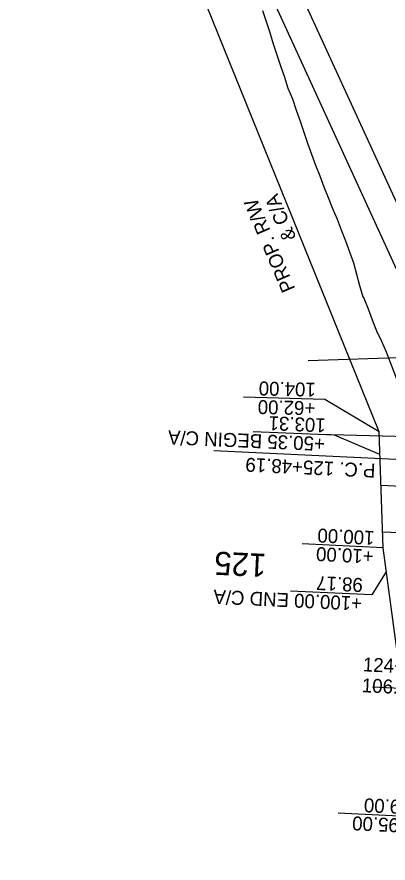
# Model space of a CAD drawing. Extents: x -70 to 701944, y -4 to 666871.
# Drawn here: x 668068.2 to 668228, y 655622.5 to 655986.6 of the extents above; entities that cross this region are included whole.
import ezdxf

# ---------------------------------------------------------------- set-up
doc = ezdxf.new("R2010")
doc.units = 0
for name, color, linetype in [('R_Detour', 7, 'Continuous'), ('R_Drive', 7, 'Continuous'), ('R_Erosion', 7, 'Continuous'), ('R_Horz Alg Annot', 7, 'Continuous'), ('R_No Plot', 7, 'Continuous'), ('R_Proposed Const Limits', 7, 'Continuous'), ('R_Proposed Road', 7, 'Continuous'), ('R_ROW', 7, 'Continuous'), ('R_ROW Annot', 7, 'Continuous'), ('R_Temp Easement Annot', 7, 'Continuous')]:
    doc.layers.add(name, color=color, linetype=linetype)

msp = doc.modelspace()

# ---------------------------------------------------------------- linework, layer by layer
at = {"layer": 'R_Detour'}
for p, q in [((668193.6, 655838.76), (668327.94, 655843.36)), ((668197.94, 655807.09), (668328.06, 655803.36)), ((668221.22, 655698.28), (668322.98, 655693.48))]:
    msp.add_line(p, q, dxfattribs=at)
at = {"layer": 'R_Drive'}
for p, q in [((668250.74, 655783.74), (668224.97, 655784.96)), ((668251.41, 655763.69), (668225.68, 655764.9))]:
    msp.add_line(p, q, dxfattribs=at)
at = {"layer": 'R_Erosion'}
msp.add_line((668121.86, 656117.55), (668235.49, 655869.39), dxfattribs=at)
at = {"layer": 'R_Horz Alg Annot'}
msp.add_lwpolyline([(668327.61, 655791.56), (668153.01, 655799.8)], dxfattribs=at)
at = {"layer": 'R_Proposed Const Limits'}
msp.add_lwpolyline([(668239.46, 655810.53), (668227.24, 655842.27), (668225.26, 655846.86), (668223.19, 655851.41), (668221.32, 655856.06), (668219.54, 655860.74), (668217.7, 655865.4), (668217.52, 655865.85), (668217.31, 655866.03), (668215.78, 655870.83), (668214.57, 655875.78), (668213.19, 655880.64), (668211.51, 655885.37), (668209.83, 655890.1), (668208.01, 655894.77), (668206.15, 655899.42), (668204.2, 655904.02), (668202.35, 655908.67), (668200.54, 655913.34), (668198.73, 655918.01), (668196.9, 655922.67), (668195.19, 655927.39), (668193.51, 655932.12), (668191.87, 655936.87), (668190.23, 655941.62), (668188.57, 655946.36), (668187.03, 655951.15), (668185.02, 655955.73), (668183.48, 655960.53), (668181.89, 655965.3), (668181.55, 655966.28), (668180.24, 655970.04), (668178.66, 655974.82), (668177.18, 655979.64), (668175.7, 655984.46), (668174.13, 655989.24)], dxfattribs=at)
at = {"layer": 'R_Proposed Road'}
msp.add_line((668246.4, 655874.38), (668132.77, 656122.54), dxfattribs=at)
at = {"layer": 'R_ROW'}
msp.add_lwpolyline([(668212.48, 655027.95), (668191.19, 655107.04), (668183.46, 655282.6), (668195.34, 655301.06), (668198.49, 655389.01), (668237.93, 655482.26), (668241.48, 655642.27), (668225.92, 655758.13), (668224.14, 655808.01), (668090.41, 656138.46), (668097.37, 656215.3), (668068.22, 656367.07)], dxfattribs=at)
at = {"layer": 'R_ROW Annot'}
for points in [[(668224.49, 655798.24), (668204.93, 655806.55), (668169.96, 655808.08)], [(668227.28, 655748.05), (668220.94, 655737.88), (668185.98, 655739.53)]]:
    msp.add_lwpolyline(points, dxfattribs=at)
at = {"layer": 'R_Temp Easement Annot'}
for points in [[(668224.14, 655808.01), (668200.75, 655822.01), (668165.76, 655822.9)], [(668225.92, 655758.13), (668190.96, 655759.78)], [(668241.48, 655642.27), (668206.52, 655643.92)]]:
    msp.add_lwpolyline(points, dxfattribs=at)

# ---------------------------------------------------------------- texts
at = {"layer": 'R_Horz Alg Annot'}
for s, height, p in [('P.C. 125+48.19', 6, (668222.68, 655794.28)), ('125', 10, (668175.74, 655755.49))]:
    msp.add_text(s, height=height, rotation=177.2979, dxfattribs=at).set_placement(p)
at = {"layer": 'R_No Plot'}
for s, p in [('124+60.00 ', (668217.03, 655705)), ("106.62' ", (668216.6, 655696.01))]:
    msp.add_text(s, height=6, rotation=357.2978, dxfattribs=at).set_placement(p)
at = {"layer": 'R_ROW'}
for s, p in [('& C/A', (668188.53, 655891.62)), ('PROP. R/W ', (668188.13, 655869.62))]:
    msp.add_text(s, height=6, rotation=113.1095, dxfattribs=at).set_placement(p)
at = {"layer": 'R_ROW Annot'}
for s, rotation, p in [('103.31', 177.4926, (668201.24, 655813.72)), ('+50.35 BEGIN C/A', 177.4926, (668200.89, 655805.73)), ('98.17', 177.2978, (668217.27, 655745.06)), ('+100.00 END C/A', 177.2978, (668216.89, 655737.07))]:
    msp.add_text(s, height=6, rotation=rotation, dxfattribs=at).set_placement(p)
at = {"layer": 'R_Temp Easement Annot'}
for s, rotation, p in [('104.00', 178.541, (668196.93, 655829.11)), ('+62.00', 178.541, (668196.73, 655821.11)), ('100.00', 177.2978, (668222.26, 655765.31)), ('+10.00', 177.2978, (668221.88, 655757.32)), ('79.00', 177.2978, (668237.81, 655649.45)), ('+95.00', 177.2978, (668237.44, 655641.46))]:
    msp.add_text(s, height=6, rotation=rotation, dxfattribs=at).set_placement(p)

doc.saveas('drawing.dxf')
